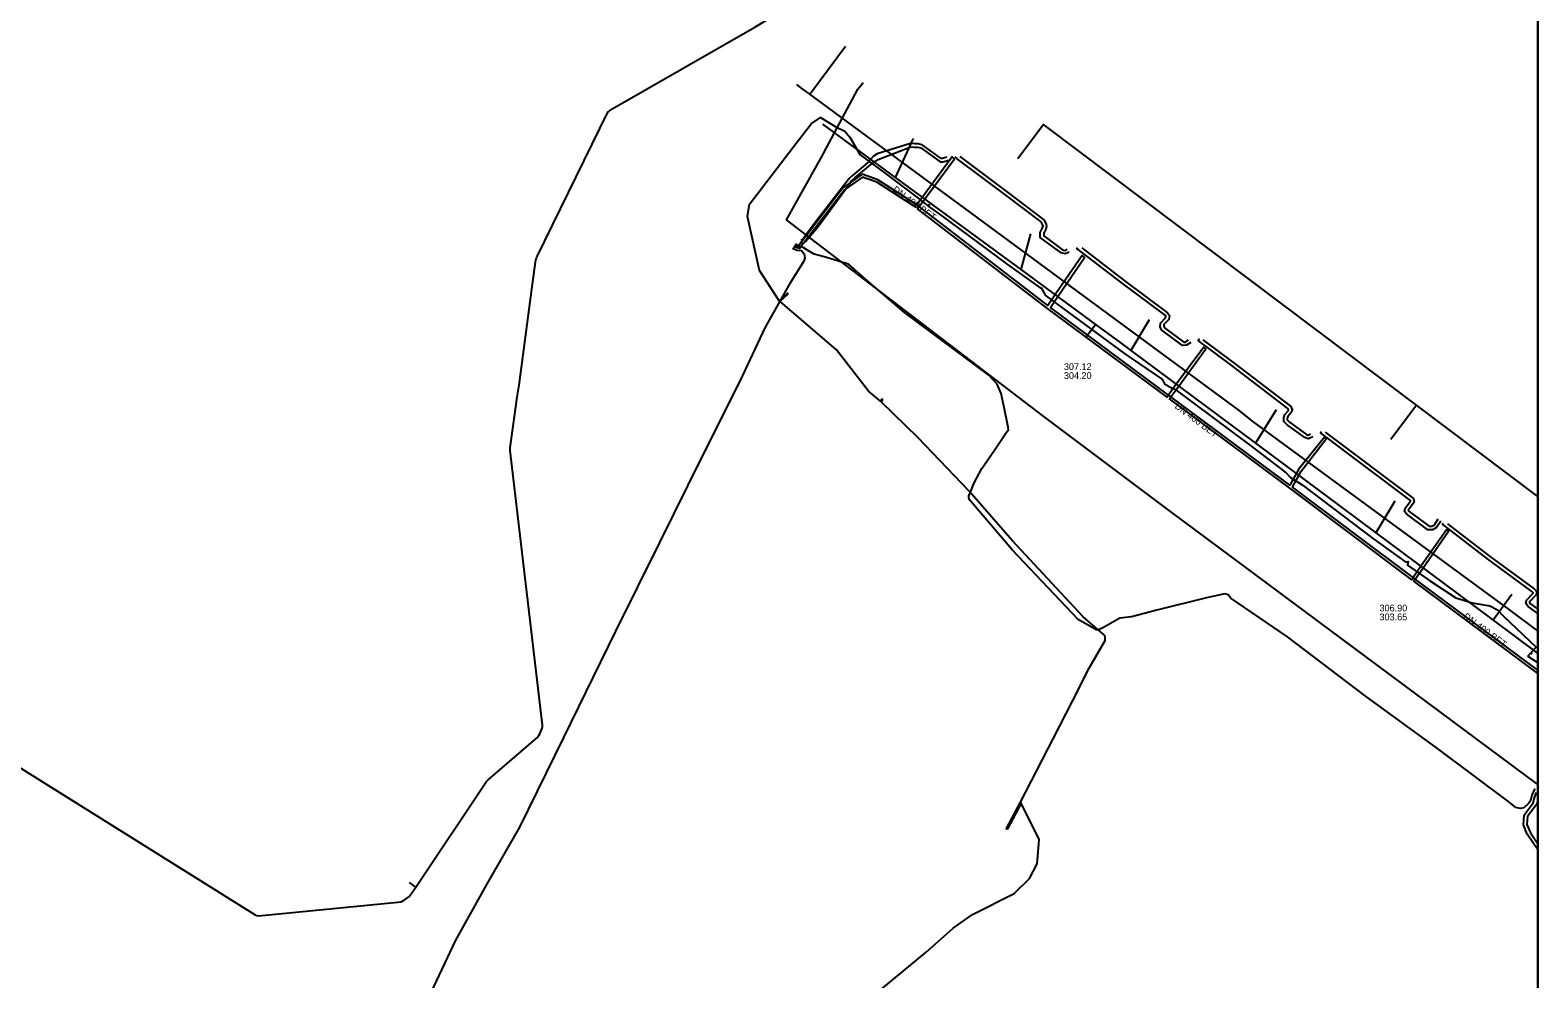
# Model space of a CAD drawing. Extents: x -598233 to -596890, y -1157848 to -1156431.
# Drawn here: x -597068.6 to -596890.5, y -1156620.3 to -1156508.2 of the extents above; entities that cross this region are included whole.
import ezdxf

# ---------------------------------------------------------------- set-up
doc = ezdxf.new("R2010")
doc.units = 0
for name, color, linetype in [('Vrstva 12', 7, 'Continuous'), ('Vrstva 13', 7, 'Continuous'), ('Vrstva 19', 7, 'Continuous'), ('Vrstva 37', 7, 'Continuous'), ('Vrstva 42', 7, 'Continuous'), ('Vrstva 55', 7, 'Continuous'), ('Vrstva 60', 7, 'Continuous'), ('Vrstva 9', 7, 'Continuous'), ('zajmove_uzemi', 7, 'Continuous')]:
    doc.layers.add(name, color=color, linetype=linetype)

msp = doc.modelspace()

# ---------------------------------------------------------------- linework, layer by layer
at = {"layer": 'Vrstva 13'}
msp.add_line((-596893.9, -1156576.67), (-596890.46, -1156579.2), dxfattribs=at)
for points in [[(-597010.84, -1156550.14), (-597009.24, -1156538.23), (-597008.84, -1156535.37), (-597008.78, -1156535.19), (-597008.73, -1156535.02), (-597000.35, -1156517.92), (-597000.21, -1156517.8), (-597000.05, -1156517.65), (-596982.98, -1156507.88), (-596969.96, -1156500.04), (-596967.58, -1156498.61), (-596967.4, -1156498.58), (-596967.21, -1156498.55), (-596914.01, -1156503.19), (-596913.82, -1156503.15), (-596913.61, -1156503.11), (-596890.46, -1156493.55)], [(-596976.51, -1156515.79), (-596976.38, -1156515.62), (-596972.27, -1156510.12)], [(-596978.04, -1156514.64), (-596977.34, -1156515.18), (-596976.51, -1156515.79), (-596925.85, -1156553.12), (-596924.23, -1156554.4), (-596893.9, -1156576.67)], [(-597071.15, -1156594.49), (-597042.02, -1156612.73), (-597041.81, -1156612.78), (-597041.61, -1156612.82), (-597024.77, -1156611.17), (-597024.58, -1156611.08), (-597024.41, -1156611), (-597023.85, -1156610.58), (-597023.7, -1156610.4), (-597023.57, -1156610.24), (-597023.03, -1156609.46), (-597014.71, -1156597.01), (-597014.6, -1156596.89), (-597014.49, -1156596.77), (-597008.6, -1156591.71), (-597008.49, -1156591.52), (-597008.38, -1156591.33), (-597008.11, -1156590.67), (-597008.08, -1156590.48), (-597008.06, -1156590.3), (-597011.9, -1156557.89), (-597011.89, -1156557.73), (-597011.89, -1156557.57), (-597011.07, -1156551.58), (-597010.84, -1156550.14)], [(-597023.03, -1156609.46), (-597023.36, -1156609.23), (-597023.8, -1156608.91)]]:
    msp.add_lwpolyline(points, dxfattribs=at)
at = {"layer": 'Vrstva 19'}
for points in [[(-596890.46, -1156597.32), (-596933.86, -1156565.09), (-596948.98, -1156553.75), (-596976.37, -1156532.82), (-596979.23, -1156530.62), (-596975.13, -1156523.32), (-596970.82, -1156515.2)], [(-596970.82, -1156515.2), (-596970.2, -1156514.39)]]:
    msp.add_lwpolyline(points, dxfattribs=at)
at = {"layer": 'Vrstva 37'}
for p, q in [((-596904.81, -1156552.52), (-596907.83, -1156556.59)), ((-596890.46, -1156563.31), (-596904.81, -1156552.52))]:
    msp.add_line(p, q, dxfattribs=at)
msp.add_lwpolyline([(-596904.81, -1156552.52), (-596948.88, -1156519.35), (-596951.9, -1156523.42)], dxfattribs=at)
at = {"layer": 'Vrstva 42'}
for points in [[(-596960.28, -1156523.23), (-596960.8, -1156523.38), (-596960.95, -1156523.38), (-596963.22, -1156521.77), (-596963.68, -1156521.66), (-596964.09, -1156521.66), (-596964.58, -1156521.62), (-596968.54, -1156522.82), (-596968.96, -1156523.1), (-596969.66, -1156523.9), (-596971.44, -1156525.38), (-596971.85, -1156525.76), (-596975.96, -1156531.09), (-596977.26, -1156532.89), (-596977.55, -1156533.06)], [(-596977.41, -1156533.44), (-596977.15, -1156533.29), (-596977, -1156533.2), (-596975.51, -1156531.42), (-596972.24, -1156526.96), (-596971.68, -1156526.2), (-596971.55, -1156526.03), (-596971.18, -1156525.68), (-596969.33, -1156524.14), (-596968.4, -1156523.5), (-596964.53, -1156522.02), (-596964.11, -1156522.06), (-596963.73, -1156522.06), (-596963.38, -1156522.14), (-596961.09, -1156523.77), (-596960.76, -1156523.79), (-596960.07, -1156523.59)], [(-596890.46, -1156584.2), (-596890.66, -1156584.05), (-596905.12, -1156573.32), (-596904.94, -1156573.07), (-596904, -1156571.72), (-596901.02, -1156567.4), (-596901.16, -1156567.29), (-596901.24, -1156567.23), (-596904.24, -1156571.49), (-596905.19, -1156572.88), (-596905.36, -1156573.13), (-596919.94, -1156562.21), (-596933.99, -1156551.78), (-596933.81, -1156551.54), (-596933.13, -1156550.59), (-596929.69, -1156545.87), (-596929.81, -1156545.78), (-596929.94, -1156545.68), (-596933.39, -1156550.33), (-596934.09, -1156551.33), (-596934.26, -1156551.58), (-596948.55, -1156541), (-596963.76, -1156529.31), (-596963.58, -1156529.07), (-596959.39, -1156523.41), (-596959.53, -1156523.29), (-596959.68, -1156523.19), (-596963.84, -1156528.86), (-596964.02, -1156529.11), (-596968.57, -1156526.19), (-596970.26, -1156525.57), (-596972.24, -1156526.96), (-596972.36, -1156527.05), (-596977.15, -1156533.29), (-596977.57, -1156533.83), (-596977.71, -1156534.02), (-596978.43, -1156533.81)], [(-596945.83, -1156534.43), (-596946.31, -1156534.66), (-596946.79, -1156534.53), (-596949.25, -1156532.71), (-596949.25, -1156532.11), (-596949.02, -1156531.67), (-596948.92, -1156531.38), (-596948.94, -1156531.25), (-596949.14, -1156530.88), (-596953.31, -1156527.7), (-596959.07, -1156523.44), (-596959.31, -1156523.19)], [(-596958.76, -1156523.16), (-596953.07, -1156527.38), (-596948.84, -1156530.61), (-596948.55, -1156531.12), (-596948.51, -1156531.43), (-596948.65, -1156531.82), (-596948.85, -1156532.21), (-596948.85, -1156532.5), (-596946.61, -1156534.16), (-596946.35, -1156534.24), (-596946.08, -1156534.11)], [(-596890.46, -1156583.79), (-596890.47, -1156583.81), (-596904.94, -1156573.07), (-596905.18, -1156572.89), (-596905.19, -1156572.88), (-596919.47, -1156562.2), (-596918.43, -1156560.3), (-596915.47, -1156556.49), (-596915.57, -1156556.41), (-596915.69, -1156556.31), (-596918.74, -1156560.13), (-596919.76, -1156561.97), (-596933.81, -1156551.54), (-596934.08, -1156551.33), (-596934.09, -1156551.33), (-596948.04, -1156540.99), (-596947.11, -1156539.55), (-596944.01, -1156535.06), (-596944.15, -1156534.95), (-596944.3, -1156534.85), (-596947.39, -1156539.29), (-596948.37, -1156540.76), (-596963.58, -1156529.07), (-596963.84, -1156528.86), (-596963.85, -1156528.86), (-596968.43, -1156525.92), (-596970.31, -1156525.23), (-596971.68, -1156526.2), (-596972.57, -1156526.83), (-596977.84, -1156533.69), (-596978.16, -1156533.5)], [(-596978.54, -1156533.97), (-596978.03, -1156534.22), (-596977.48, -1156534.24), (-596977.14, -1156534.63), (-596977.08, -1156535.1), (-596977.21, -1156535.5), (-596978.98, -1156538.36), (-596981.81, -1156543.37), (-596984.74, -1156549.69), (-596989.23, -1156558.64), (-596994.25, -1156568.73), (-596999.45, -1156579.23), (-597005.58, -1156591.78), (-597010.77, -1156602.35), (-597014.69, -1156609.14), (-597018.37, -1156615.78), (-597021.25, -1156621.88)], [(-596890.75, -1156597.97), (-596890.87, -1156597.87), (-596891.19, -1156598.57), (-596891.34, -1156599.27), (-596891.57, -1156599.57), (-596892.11, -1156600.07), (-596892.55, -1156600.17), (-596893.05, -1156600.03), (-596893.91, -1156599.36), (-596902.3, -1156593.08), (-596910.87, -1156586.86), (-596920.03, -1156579.88), (-596926.74, -1156575.3), (-596927.05, -1156574.92), (-596927.44, -1156574.81), (-596929.6, -1156575.26), (-596935.49, -1156576.73), (-596938.48, -1156577.51), (-596939.86, -1156577.66), (-596941.78, -1156578.77), (-596942.37, -1156579.05), (-596942.66, -1156579.06), (-596944.77, -1156577.82), (-596952.58, -1156569.59), (-596957.63, -1156563.7), (-596957.7, -1156563.44), (-596957.69, -1156563.23), (-596957.41, -1156562.59), (-596957.1, -1156561.77), (-596956.14, -1156560), (-596954.66, -1156557.83), (-596953.24, -1156555.7), (-596953.01, -1156555.43), (-596953.05, -1156555.11), (-596953.52, -1156552.78), (-596953.88, -1156551.14), (-596954.33, -1156550.05), (-596955.34, -1156548.96), (-596965.3, -1156541.59), (-596969.61, -1156537.86), (-596971.93, -1156535.86), (-596974.77, -1156534.98), (-596975.99, -1156534.7), (-596976.64, -1156534.28), (-596977.27, -1156533.91), (-596977.49, -1156533.83), (-596977.57, -1156533.83), (-596977.9, -1156533.83), (-596978.28, -1156533.65)], [(-596931.47, -1156545.1), (-596931.97, -1156545.45), (-596932.43, -1156545.47), (-596934.88, -1156543.66), (-596935.08, -1156543.29), (-596935.04, -1156542.82), (-596934.44, -1156542.19), (-596934.41, -1156542.02), (-596934.51, -1156541.88), (-596939.59, -1156538.11), (-596944.94, -1156534), (-596944.86, -1156533.89)], [(-596944.36, -1156533.94), (-596939.35, -1156537.79), (-596934.22, -1156541.6), (-596933.99, -1156541.93), (-596934.07, -1156542.38), (-596934.65, -1156542.99), (-596934.67, -1156543.2), (-596934.57, -1156543.39), (-596932.31, -1156545.07), (-596932.1, -1156545.06), (-596931.73, -1156544.79)], [(-596917.06, -1156556.24), (-596917.55, -1156556.48), (-596917.98, -1156556.35), (-596920.08, -1156554.84), (-596920.46, -1156554.43), (-596920.49, -1156553.99), (-596920.35, -1156553.64), (-596919.94, -1156553.15), (-596919.92, -1156553.06), (-596920, -1156552.91), (-596926.57, -1156547.88), (-596930.59, -1156544.88), (-596930.45, -1156544.64)], [(-596930.05, -1156544.79), (-596926.33, -1156547.56), (-596919.69, -1156552.65), (-596919.5, -1156553), (-596919.57, -1156553.33), (-596920, -1156553.85), (-596920.09, -1156554.05), (-596920.07, -1156554.26), (-596919.81, -1156554.54), (-596917.8, -1156555.99), (-596917.59, -1156556.05), (-596917.31, -1156555.92)], [(-596901.93, -1156566.22), (-596902.42, -1156566.97), (-596902.9, -1156567.24), (-596903.45, -1156567.23), (-596905.95, -1156565.38), (-596906.2, -1156565.06), (-596906.13, -1156564.7), (-596905.5, -1156563.86), (-596905.52, -1156563.76), (-596916.15, -1156555.77), (-596916.03, -1156555.62)], [(-596915.59, -1156555.69), (-596905.14, -1156563.54), (-596905.09, -1156563.96), (-596905.76, -1156564.87), (-596905.77, -1156564.96), (-596905.67, -1156565.09), (-596903.32, -1156566.83), (-596903, -1156566.83), (-596902.69, -1156566.67), (-596902.24, -1156565.96)], [(-596890.46, -1156577.12), (-596891.61, -1156576.29), (-596891.87, -1156575.93), (-596891.81, -1156575.57), (-596891.03, -1156574.72), (-596891.02, -1156574.68), (-596891.17, -1156574.52), (-596896.41, -1156570.68), (-596901.71, -1156566.58), (-596901.63, -1156566.47)], [(-596901.12, -1156566.53), (-596896.16, -1156570.36), (-596890.9, -1156574.22), (-596890.57, -1156574.58), (-596890.67, -1156574.93), (-596891.44, -1156575.75), (-596891.45, -1156575.83), (-596891.32, -1156576), (-596890.46, -1156576.62)], [(-596890.46, -1156605.03), (-596891.71, -1156603.21), (-596892.15, -1156602.1), (-596892.06, -1156600.94), (-596891.67, -1156600.39), (-596891, -1156599.5), (-596890.83, -1156598.79), (-596890.61, -1156598.27)], [(-596890.46, -1156599.06), (-596890.52, -1156599.3), (-596890.58, -1156599.63), (-596891.33, -1156600.62), (-596891.68, -1156601.1), (-596891.75, -1156602.04), (-596891.35, -1156603.02), (-596890.46, -1156604.32)]]:
    msp.add_lwpolyline(points, dxfattribs=at)
at = {"layer": 'Vrstva 55'}
for points in [[(-596969.73, -1156622.9), (-596962.75, -1156617.14), (-596959.53, -1156614.31), (-596957.28, -1156612.68), (-596952.32, -1156610.21), (-596950.54, -1156608.43), (-596949.64, -1156606.7), (-596949.39, -1156603.84), (-596951.52, -1156599.52), (-596953.13, -1156602.58), (-596953.21, -1156602.61), (-596953.23, -1156602.53), (-596951.6, -1156599.42), (-596947.73, -1156591.92), (-596945.45, -1156587.5), (-596943.44, -1156583.49), (-596941.6, -1156580.31), (-596941.6, -1156579.83), (-596941.87, -1156579.52), (-596944.17, -1156577.52), (-596952.56, -1156568.52), (-596957.67, -1156562.69), (-596963.73, -1156556.34), (-596968.06, -1156552.12), (-596967.9, -1156551.9), (-596967.91, -1156551.82), (-596967.99, -1156551.83), (-596968.15, -1156552.04), (-596969.56, -1156550.88), (-596973.36, -1156545.93), (-596979.96, -1156540.33), (-596980.01, -1156540.28), (-596979.08, -1156539.42), (-596979.08, -1156539.33), (-596979.17, -1156539.33), (-596980.09, -1156540.19), (-596982.43, -1156536.6), (-596983.83, -1156530.23), (-596983.61, -1156528.76), (-596978.45, -1156522.03), (-596976.32, -1156519.28), (-596975.21, -1156518.54), (-596973.4, -1156519.63), (-596972.36, -1156520.15), (-596971.75, -1156520.88), (-596970.52, -1156522.93), (-596967.4, -1156525.29), (-596963.67, -1156528.05), (-596962.59, -1156528.93), (-596962.46, -1156528.84), (-596962.38, -1156528.85), (-596962.39, -1156528.93), (-596962.49, -1156529.01), (-596960.87, -1156530.15), (-596953.12, -1156535.91), (-596949.26, -1156538.66), (-596949.16, -1156538.67), (-596948.62, -1156539.56), (-596939.26, -1156546.45), (-596934.95, -1156549.41), (-596934.86, -1156549.45), (-596934.58, -1156550), (-596933.76, -1156550.46), (-596933.35, -1156550.64), (-596924.36, -1156557.34), (-596920.37, -1156560.38), (-596920.29, -1156560.43), (-596919.67, -1156561.07), (-596918.3, -1156561.92), (-596909.99, -1156568.22), (-596906.05, -1156571.06), (-596905.77, -1156570.99), (-596905.85, -1156571.4), (-596903.27, -1156573.23), (-596900.16, -1156575.28), (-596898.23, -1156575.88)], [(-596898.23, -1156575.88), (-596896.14, -1156576.24), (-596895.24, -1156576.7), (-596894.51, -1156577.46), (-596890.65, -1156581.12), (-596891.26, -1156581.75), (-596891.2, -1156581.9), (-596891.34, -1156581.83), (-596891.64, -1156582.15), (-596890.64, -1156582.85), (-596890.46, -1156582.87)]]:
    msp.add_lwpolyline(points, dxfattribs=at)
at = {"layer": 'Vrstva 60'}
msp.add_lwpolyline([(-596890.46, -1157848.46), (-596890.46, -1156430.86), (-596983.04, -1156430.86), (-596990.44, -1156433.91), (-596993.19, -1156433.76), (-597008.19, -1156432.93), (-597020.25, -1156432.27), (-597021.76, -1156432.84), (-597039.48, -1156439.55), (-597043.96, -1156441.25), (-597051.15, -1156448.54), (-597059.31, -1156456.81), (-597060.92, -1156460.09), (-597066.24, -1156470.9), (-597072.84, -1156484.32)], dxfattribs=at)
at = {"layer": 'Vrstva 9'}
for p, q in [((-596964.28, -1156521.01), (-596966.38, -1156525.63)), ((-596950.4, -1156532.28), (-596951.57, -1156536.5)), ((-596943.79, -1156544.36), (-596942.73, -1156542.98)), ((-596936.37, -1156542.45), (-596938.54, -1156546.06)), ((-596921.38, -1156553.06), (-596923.82, -1156557.02)), ((-596907.35, -1156563.86), (-596909.62, -1156567.59)), ((-596893.52, -1156574.88), (-596895.73, -1156577.92))]:
    msp.add_line(p, q, dxfattribs=at)
for points in [[(-596974.99, -1156519.32), (-596966.38, -1156525.63), (-596951.57, -1156536.5), (-596942.73, -1156542.98), (-596939.82, -1156545.11)], [(-596939.82, -1156545.11), (-596938.54, -1156546.06), (-596923.82, -1156557.02), (-596909.62, -1156567.59), (-596903.14, -1156572.41)], [(-596903.14, -1156572.41), (-596898.24, -1156576.06), (-596895.73, -1156577.92), (-596890.46, -1156581.84)]]:
    msp.add_lwpolyline(points, dxfattribs=at)
at = {"layer": 'zajmove_uzemi'}
msp.add_lwpolyline([(-598232.89, -1156430.86), (-596890.46, -1156430.86), (-596890.46, -1157848.46), (-598232.89, -1157848.46)], close=True, dxfattribs=at)

# ---------------------------------------------------------------- texts
at = {"layer": 'Vrstva 12'}
for rotation, p in [(323.7212, (-596966.78, -1156527.21)), (323.3201, (-596933.45, -1156552.79)), (323.3201, (-596899.34, -1156577.63))]:
    msp.add_text('DN 400 BET', height=0.8, rotation=rotation, dxfattribs=at).set_placement(p)
for s, p in [('307.12', (-596946.46, -1156548.37)), ('304.20', (-596946.46, -1156549.42)), ('306.90', (-596909.17, -1156576.88)), ('303.65', (-596909.17, -1156577.93))]:
    msp.add_text(s, height=0.8, dxfattribs=at).set_placement(p)

doc.saveas('drawing.dxf')
